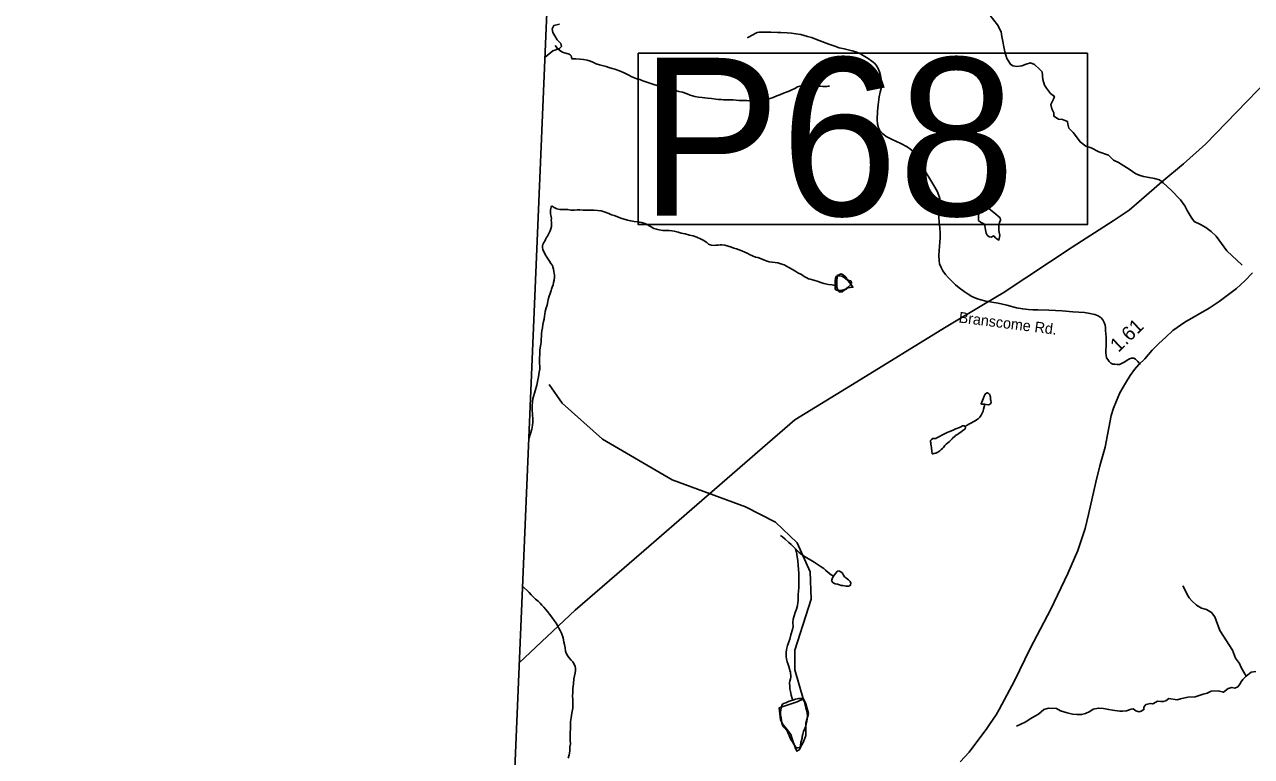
# Model space of a CAD drawing. Extents: x 1950930 to 2061844, y 904556 to 1017002.
# Drawn here: x 1954667 to 1965546, y 1005214 to 1011706 of the extents above; entities that cross this region are included whole.
import ezdxf

# ---------------------------------------------------------------- set-up
doc = ezdxf.new("R2010")
doc.units = 0
for name, color, linetype in [('Exist Boundary Political CountyLine', 7, 'Continuous'), ('Exist Hydrographic Creek Single Shore', 7, 'Continuous'), ('Exist Hydrographic Misc Water Feature', 7, 'Continuous'), ('Exist Road Non-System Type 51', 7, 'Continuous'), ('Exist Road Non-System Type 51 Label', 7, 'Continuous'), ('Exist Road Primary US Structure Standard Bridge CELL', 7, 'Continuous'), ('Exist Road Secondary Structure Pipe Number Label', 7, 'Continuous'), ('Exist Road Secondary Type 51 Attributed', 7, 'Continuous'), ('Exist Utilities Electrical Transmission Line', 7, 'Continuous')]:
    doc.layers.add(name, color=color, linetype=linetype)

msp = doc.modelspace()

# ---------------------------------------------------------------- linework, layer by layer
at = {"layer": 'Exist Boundary Political CountyLine'}
msp.add_lwpolyline([(1954667, 907078), (1956980, 962279), (1958720, 998184), (1959482, 1016167)], dxfattribs=at)
at = {"layer": 'Exist Hydrographic Creek Single Shore'}
for points in [[(1963229, 1011786), (1963293, 1011703), (1963326, 1011642), (1963334, 1011600), (1963359, 1011464), (1963377, 1011405), (1963410, 1011354), (1963430, 1011339), (1963465, 1011334), (1963509, 1011339), (1963548, 1011356), (1963588, 1011365), (1963623, 1011352), (1963667, 1011310), (1963689, 1011288), (1963697, 1011218), (1963710, 1011169), (1963730, 1011143), (1963765, 1011093), (1963799, 1011069), (1963790, 1011044), (1963766, 1010996), (1963775, 1010957), (1963794, 1010924), (1963795, 1010893), (1963836, 1010867), (1963871, 1010864), (1963915, 1010845), (1963918, 1010822), (1963926, 1010787), (1963966, 1010748), (1963995, 1010710), (1964027, 1010665), (1964076, 1010627), (1964126, 1010612), (1964192, 1010577), (1964278, 1010546), (1964322, 1010504), (1964366, 1010482), (1964463, 1010423), (1964522, 1010383), (1964559, 1010366), (1964590, 1010359), (1964638, 1010348), (1964687, 1010340), (1964731, 1010328), (1964764, 1010302), (1964834, 1010238), (1964918, 1010151), (1964955, 1010098), (1964975, 1010058), (1965010, 1009999), (1965038, 1009960), (1965093, 1009933), (1965140, 1009907), (1965190, 1009870), (1965232, 1009828), (1965329, 1009698), (1965463, 1009571)], [(1959284, 1011418), (1959351, 1011472), (1959410, 1011495), (1959428, 1011511), (1959422, 1011539), (1959389, 1011570), (1959370, 1011605), (1959350, 1011636), (1959346, 1011669), (1959361, 1011699), (1959409, 1011709)], [(1961574, 1005717), (1961498, 1005984), (1961498, 1006158), (1961641, 1006608), (1961633, 1006851), (1961517, 1007110), (1961325, 1007291), (1961059, 1007428), (1960409, 1007668), (1959793, 1008028), (1959435, 1008347), (1959319, 1008514)], [(1965500, 1005926), (1965478, 1005963), (1965454, 1006003), (1965441, 1006038), (1965403, 1006086), (1965377, 1006157), (1965265, 1006332), (1965222, 1006453), (1965192, 1006492), (1965147, 1006518), (1965103, 1006530), (1965058, 1006555), (1965017, 1006595), (1964995, 1006622), (1964975, 1006650), (1964957, 1006689), (1964938, 1006729)], [(1963463, 1005482), (1963540, 1005517), (1963591, 1005551), (1963625, 1005571), (1963658, 1005588), (1963682, 1005610), (1963706, 1005632), (1963745, 1005642), (1963816, 1005640), (1963853, 1005618), (1963913, 1005602), (1963958, 1005590), (1963997, 1005586), (1964039, 1005586), (1964074, 1005596), (1964112, 1005614), (1964141, 1005634), (1964189, 1005644), (1964234, 1005640), (1964281, 1005630), (1964315, 1005624), (1964378, 1005616), (1964403, 1005616), (1964437, 1005620), (1964480, 1005634), (1964498, 1005636), (1964520, 1005618), (1964549, 1005610), (1964569, 1005616), (1964593, 1005630), (1964593, 1005652), (1964610, 1005675), (1964650, 1005685), (1964670, 1005681), (1964697, 1005695), (1964713, 1005705), (1964743, 1005701), (1964764, 1005701), (1964788, 1005709), (1964814, 1005727), (1964887, 1005717), (1964916, 1005725), (1964983, 1005740), (1965048, 1005744), (1965117, 1005766), (1965153, 1005776), (1965188, 1005792), (1965251, 1005796), (1965297, 1005784), (1965338, 1005817), (1965372, 1005827), (1965399, 1005821), (1965425, 1005833), (1965444, 1005855), (1965454, 1005875), (1965470, 1005896), (1965500, 1005926)], [(1965500, 1005926), (1965543, 1005961), (1965586, 1005969)]]:
    msp.add_lwpolyline(points, dxfattribs=at)
at = {"layer": 'Exist Hydrographic Misc Water Feature'}
for points in [[(1959373, 1011520), (1959383, 1011506), (1959394, 1011492), (1959409, 1011478), (1959423, 1011470), (1959436, 1011462), (1959452, 1011456), (1959466, 1011452), (1959476, 1011448), (1959486, 1011446), (1959496, 1011442), (1959504, 1011438), (1959514, 1011428), (1959518, 1011418), (1959520, 1011408), (1959518, 1011402)], [(1959518, 1011402), (1959528, 1011402), (1959556, 1011402), (1959592, 1011399), (1959622, 1011395), (1959656, 1011389), (1959686, 1011381), (1959706, 1011373), (1959736, 1011359), (1959764, 1011349), (1959788, 1011343), (1959802, 1011339), (1959824, 1011333), (1959848, 1011325), (1959876, 1011317), (1959902, 1011309), (1959934, 1011299), (1959958, 1011289), (1959990, 1011275), (1960018, 1011261), (1960052, 1011243), (1960076, 1011232), (1960102, 1011222), (1960122, 1011218), (1960148, 1011208), (1960220, 1011182), (1960248, 1011174), (1960296, 1011160), (1960324, 1011150), (1960354, 1011138), (1960382, 1011130), (1960408, 1011124), (1960440, 1011120), (1960468, 1011112), (1960500, 1011106), (1960542, 1011092), (1960570, 1011081), (1960610, 1011069), (1960644, 1011061), (1960676, 1011059), (1960724, 1011053), (1960758, 1011049), (1960796, 1011043), (1960820, 1011041), (1960846, 1011041), (1960866, 1011039), (1960890, 1011039), (1960922, 1011037), (1960950, 1011037), (1960976, 1011035), (1961002, 1011033), (1961032, 1011031), (1961072, 1011031), (1961090, 1011030), (1961122, 1011032), (1961142, 1011032), (1961214, 1011032), (1961240, 1011036), (1961268, 1011046), (1961304, 1011060), (1961336, 1011074), (1961364, 1011084), (1961396, 1011096), (1961430, 1011108), (1961452, 1011118), (1961470, 1011128), (1961496, 1011140), (1961520, 1011154), (1961540, 1011160), (1961568, 1011164), (1961600, 1011162), (1961632, 1011161), (1961656, 1011159), (1961686, 1011159), (1961708, 1011159), (1961726, 1011159), (1961744, 1011157), (1961760, 1011157), (1961780, 1011157), (1961792, 1011159), (1961804, 1011159)], [(1959340, 1010096), (1959336, 1010086), (1959332, 1010064), (1959330, 1010046), (1959330, 1010028), (1959336, 1010002), (1959338, 1009984), (1959337, 1009970), (1959340, 1009954), (1959340, 1009938), (1959340, 1009914), (1959335, 1009894), (1959327, 1009876), (1959317, 1009854), (1959303, 1009830), (1959295, 1009816), (1959285, 1009800), (1959279, 1009786), (1959271, 1009774), (1959263, 1009756), (1959259, 1009744), (1959259, 1009728), (1959263, 1009710), (1959269, 1009696), (1959273, 1009686), (1959283, 1009666), (1959297, 1009644), (1959311, 1009624), (1959321, 1009608), (1959335, 1009588), (1959347, 1009568), (1959351, 1009556), (1959357, 1009536), (1959359, 1009515), (1959363, 1009497), (1959365, 1009485), (1959365, 1009465), (1959363, 1009440), (1959357, 1009417), (1959353, 1009396), (1959346, 1009377), (1959340, 1009359), (1959336, 1009347), (1959328, 1009320), (1959320, 1009298), (1959310, 1009268), (1959306, 1009250), (1959300, 1009218), (1959292, 1009192), (1959284, 1009162), (1959280, 1009136), (1959278, 1009118), (1959274, 1009094), (1959268, 1009072), (1959264, 1009046), (1959260, 1009016), (1959254, 1008988), (1959252, 1008964), (1959250, 1008942), (1959249, 1008914), (1959248, 1008888), (1959245, 1008872), (1959243, 1008856), (1959237, 1008818), (1959235, 1008792), (1959233, 1008738), (1959233, 1008702), (1959235, 1008672), (1959235, 1008650), (1959231, 1008622), (1959223, 1008582), (1959217, 1008554), (1959211, 1008522)], [(1959340, 1010096), (1959344, 1010096), (1959364, 1010084), (1959388, 1010072), (1959412, 1010066), (1959428, 1010065), (1959454, 1010067), (1959484, 1010065), (1959510, 1010061), (1959542, 1010061), (1959568, 1010063), (1959592, 1010063), (1959620, 1010061), (1959646, 1010059), (1959676, 1010059), (1959714, 1010059), (1959746, 1010057), (1959780, 1010053), (1959814, 1010043), (1959848, 1010029), (1959872, 1010019), (1959894, 1010011), (1959920, 1010002), (1959954, 1009990), (1959984, 1009980), (1960014, 1009970), (1960042, 1009964), (1960072, 1009960), (1960102, 1009956), (1960118, 1009954), (1960140, 1009950), (1960168, 1009942), (1960188, 1009932), (1960206, 1009922), (1960224, 1009912), (1960248, 1009898), (1960270, 1009890), (1960294, 1009884), (1960326, 1009880), (1960352, 1009878), (1960382, 1009878), (1960406, 1009876), (1960428, 1009874), (1960452, 1009867), (1960462, 1009865), (1960489, 1009857), (1960526, 1009849), (1960563, 1009839), (1960595, 1009831), (1960629, 1009819), (1960666, 1009803), (1960685, 1009793), (1960716, 1009773), (1960723, 1009767), (1960733, 1009759), (1960747, 1009751), (1960757, 1009749), (1960785, 1009747), (1960797, 1009749), (1960817, 1009749), (1960835, 1009751), (1960851, 1009751), (1960877, 1009749), (1960907, 1009741), (1960935, 1009731), (1960957, 1009722), (1960980, 1009716), (1961004, 1009708), (1961027, 1009700), (1961055, 1009688), (1961073, 1009678), (1961095, 1009666), (1961123, 1009654), (1961147, 1009644), (1961169, 1009640), (1961193, 1009632), (1961227, 1009616), (1961243, 1009610), (1961269, 1009602), (1961295, 1009598), (1961323, 1009596), (1961347, 1009592), (1961365, 1009588), (1961383, 1009582), (1961403, 1009574), (1961443, 1009552), (1961483, 1009531), (1961505, 1009517), (1961525, 1009505), (1961555, 1009489), (1961581, 1009471), (1961603, 1009459), (1961617, 1009451), (1961633, 1009447), (1961667, 1009439), (1961705, 1009427), (1961729, 1009417), (1961755, 1009409), (1961797, 1009401), (1961827, 1009397)], [(1961855, 1009391), (1961855, 1009377), (1961855, 1009363), (1961861, 1009353), (1961865, 1009351), (1961869, 1009349), (1961877, 1009347), (1961893, 1009347), (1961903, 1009347), (1961913, 1009349), (1961923, 1009351), (1961937, 1009355), (1961945, 1009356), (1961951, 1009360), (1961957, 1009368), (1961969, 1009376), (1961981, 1009388), (1961991, 1009398), (1961995, 1009406), (1961999, 1009410), (1961999, 1009416), (1961997, 1009424), (1961993, 1009432), (1961983, 1009434), (1961973, 1009438), (1961963, 1009441), (1961953, 1009445), (1961949, 1009449), (1961937, 1009459), (1961927, 1009467), (1961913, 1009473), (1961895, 1009477), (1961879, 1009477), (1961871, 1009475), (1961863, 1009471), (1961857, 1009455), (1961855, 1009433), (1961855, 1009411), (1961855, 1009397), (1961855, 1009391)], [(1961827, 1009397), (1961851, 1009391), (1961855, 1009391)], [(1959211, 1008522), (1959209, 1008508), (1959201, 1008478), (1959189, 1008436), (1959179, 1008406), (1959175, 1008390), (1959171, 1008356), (1959168, 1008326), (1959168, 1008288), (1959172, 1008248), (1959174, 1008206), (1959174, 1008178), (1959172, 1008152), (1959164, 1008118), (1959138, 1008032)], [(1963181, 1008338), (1963171, 1008338), (1963163, 1008340), (1963155, 1008340), (1963149, 1008342), (1963149, 1008346), (1963155, 1008358), (1963161, 1008372), (1963167, 1008386), (1963177, 1008410), (1963183, 1008422), (1963189, 1008432), (1963196, 1008436), (1963201, 1008438), (1963205, 1008438), (1963211, 1008436), (1963217, 1008432), (1963221, 1008428), (1963225, 1008424), (1963229, 1008410), (1963231, 1008402), (1963231, 1008396), (1963233, 1008388), (1963233, 1008384), (1963233, 1008380), (1963235, 1008370), (1963237, 1008354), (1963235, 1008348), (1963231, 1008342), (1963227, 1008338), (1963223, 1008336), (1963215, 1008334), (1963195, 1008336), (1963181, 1008338)], [(1963181, 1008338), (1963179, 1008324), (1963177, 1008314), (1963171, 1008294), (1963167, 1008278), (1963159, 1008260), (1963149, 1008242), (1963137, 1008224), (1963123, 1008210), (1963109, 1008200), (1963097, 1008192), (1963079, 1008182), (1963065, 1008174), (1963041, 1008162), (1963025, 1008152), (1963007, 1008140)], [(1963007, 1008140), (1963009, 1008128), (1963003, 1008118), (1962987, 1008104), (1962973, 1008094), (1962961, 1008086), (1962955, 1008082), (1962951, 1008080), (1962934, 1008068), (1962923, 1008060), (1962913, 1008050), (1962902, 1008042), (1962891, 1008031), (1962881, 1008020), (1962868, 1008008), (1962855, 1007997), (1962840, 1007983), (1962828, 1007971), (1962815, 1007955), (1962806, 1007947), (1962796, 1007937), (1962782, 1007925), (1962766, 1007913), (1962758, 1007909), (1962748, 1007905), (1962740, 1007903), (1962730, 1007901), (1962720, 1007899), (1962714, 1007899)], [(1962756, 1008039), (1962785, 1008055), (1962796, 1008061), (1962812, 1008069), (1962831, 1008079), (1962849, 1008089), (1962863, 1008093), (1962885, 1008102), (1962907, 1008112), (1962917, 1008116), (1962933, 1008122), (1962947, 1008128), (1962957, 1008132), (1962969, 1008138), (1962983, 1008146), (1962995, 1008146), (1963001, 1008146), (1963007, 1008140)], [(1962712, 1007927), (1962710, 1007943), (1962709, 1007955), (1962706, 1007969), (1962704, 1007985), (1962702, 1007997), (1962701, 1008005), (1962701, 1008013), (1962701, 1008017), (1962710, 1008027), (1962722, 1008033), (1962735, 1008035), (1962748, 1008035), (1962756, 1008039)], [(1962714, 1007899), (1962712, 1007923), (1962712, 1007927)], [(1961371, 1007175), (1961389, 1007163), (1961411, 1007143), (1961443, 1007113), (1961464, 1007093), (1961490, 1007067), (1961504, 1007055)], [(1961504, 1007055), (1961512, 1007025), (1961518, 1006985), (1961524, 1006951), (1961528, 1006905), (1961530, 1006877), (1961532, 1006835), (1961532, 1006791), (1961534, 1006751), (1961532, 1006709), (1961530, 1006681), (1961526, 1006651), (1961526, 1006629), (1961526, 1006597), (1961524, 1006577), (1961521, 1006553), (1961513, 1006521), (1961501, 1006491), (1961491, 1006463), (1961483, 1006431), (1961479, 1006403), (1961481, 1006367), (1961477, 1006339), (1961463, 1006293), (1961453, 1006255), (1961445, 1006231), (1961439, 1006213), (1961433, 1006199), (1961423, 1006163), (1961421, 1006137), (1961421, 1006099), (1961423, 1006081), (1961428, 1006053), (1961438, 1006029), (1961443, 1006013), (1961451, 1005991), (1961454, 1005977), (1961458, 1005963), (1961460, 1005949), (1961462, 1005935), (1961462, 1005917), (1961458, 1005903), (1961452, 1005881), (1961450, 1005871), (1961452, 1005831), (1961454, 1005813), (1961460, 1005789), (1961466, 1005757), (1961474, 1005729), (1961478, 1005715)], [(1961504, 1007055), (1961510, 1007049), (1961534, 1007027), (1961566, 1006999), (1961604, 1006975), (1961638, 1006955), (1961668, 1006937), (1961694, 1006921), (1961730, 1006896), (1961754, 1006880), (1961770, 1006868), (1961792, 1006846), (1961818, 1006824), (1961840, 1006812)], [(1961840, 1006812), (1961838, 1006808), (1961832, 1006798), (1961824, 1006782), (1961822, 1006774), (1961824, 1006768), (1961834, 1006756), (1961844, 1006750), (1961856, 1006746), (1961874, 1006742), (1961894, 1006736), (1961908, 1006732), (1961922, 1006730), (1961936, 1006728), (1961948, 1006726), (1961962, 1006724), (1961968, 1006724), (1961974, 1006724), (1961984, 1006728), (1961990, 1006736), (1961994, 1006752), (1961988, 1006766), (1961972, 1006782), (1961960, 1006790), (1961948, 1006798), (1961942, 1006804), (1961938, 1006808), (1961928, 1006822), (1961922, 1006834), (1961916, 1006844), (1961906, 1006852), (1961894, 1006858), (1961878, 1006860), (1961872, 1006856), (1961858, 1006838), (1961848, 1006824), (1961840, 1006812)], [(1959082, 1006725), (1959141, 1006669), (1959159, 1006649), (1959175, 1006633), (1959199, 1006609), (1959221, 1006591), (1959239, 1006573), (1959255, 1006557), (1959271, 1006539), (1959287, 1006521), (1959303, 1006501), (1959323, 1006477), (1959343, 1006449), (1959363, 1006419), (1959381, 1006397), (1959393, 1006375), (1959405, 1006351), (1959417, 1006331), (1959429, 1006307), (1959443, 1006267), (1959450, 1006227), (1959456, 1006207), (1959460, 1006179), (1959464, 1006147), (1959470, 1006131), (1959480, 1006109), (1959494, 1006091), (1959514, 1006069), (1959530, 1006053), (1959544, 1006028), (1959550, 1006012), (1959552, 1005996), (1959552, 1005976), (1959548, 1005957), (1959538, 1005902), (1959534, 1005858), (1959530, 1005816), (1959528, 1005783), (1959525, 1005752), (1959528, 1005716), (1959529, 1005681), (1959528, 1005642), (1959521, 1005598), (1959515, 1005558), (1959509, 1005522), (1959507, 1005490), (1959507, 1005458), (1959505, 1005428), (1959505, 1005394), (1959505, 1005360), (1959507, 1005326), (1959503, 1005300), (1959501, 1005260), (1959495, 1005230), (1959487, 1005200)], [(1961478, 1005715), (1961458, 1005707), (1961446, 1005705), (1961424, 1005693), (1961416, 1005689), (1961398, 1005683), (1961386, 1005675), (1961378, 1005653), (1961374, 1005629), (1961370, 1005603), (1961370, 1005577), (1961376, 1005557), (1961380, 1005533), (1961381, 1005511), (1961386, 1005497), (1961391, 1005487), (1961403, 1005471), (1961415, 1005461), (1961429, 1005441), (1961439, 1005417), (1961447, 1005399), (1961453, 1005381), (1961463, 1005365), (1961475, 1005345), (1961485, 1005327), (1961493, 1005313), (1961499, 1005307), (1961505, 1005301), (1961515, 1005291), (1961519, 1005291), (1961525, 1005291)], [(1961525, 1005291), (1961537, 1005293), (1961543, 1005301), (1961547, 1005314), (1961551, 1005337), (1961555, 1005355), (1961561, 1005377), (1961563, 1005391), (1961569, 1005413), (1961575, 1005435), (1961595, 1005482), (1961599, 1005500), (1961603, 1005523), (1961606, 1005548), (1961608, 1005576), (1961606, 1005600), (1961602, 1005624), (1961596, 1005647), (1961590, 1005669), (1961586, 1005685), (1961582, 1005696), (1961574, 1005713), (1961570, 1005721), (1961562, 1005727), (1961530, 1005727), (1961518, 1005725), (1961502, 1005721), (1961478, 1005715)]]:
    msp.add_lwpolyline(points, dxfattribs=at)
for points in [[(1963167, 1010096), (1963138, 1010061), (1963125, 1010008), (1963127, 1009969), (1963142, 1009953), (1963173, 1009938), (1963182, 1009922), (1963189, 1009885), (1963193, 1009857), (1963202, 1009839), (1963220, 1009823), (1963239, 1009819), (1963261, 1009832), (1963277, 1009813), (1963290, 1009801), (1963307, 1009795), (1963316, 1009834), (1963307, 1009879), (1963307, 1009924), (1963312, 1009951), (1963321, 1009971), (1963318, 1009991), (1963261, 1010039), (1963219, 1010072), (1963189, 1010094)], [(1961872, 1009479), (1961869, 1009417), (1961870, 1009376), (1961880, 1009343), (1961889, 1009334), (1961918, 1009336), (1961940, 1009356), (1961968, 1009371), (1961988, 1009373), (1962012, 1009376), (1962001, 1009393), (1961982, 1009419), (1961962, 1009444), (1961949, 1009466), (1961925, 1009485), (1961909, 1009494)], [(1961357, 1005647), (1961518, 1005698), (1961573, 1005724), (1961595, 1005680), (1961617, 1005595), (1961595, 1005511), (1961595, 1005448), (1961595, 1005401), (1961573, 1005345), (1961558, 1005316), (1961536, 1005272), (1961514, 1005261), (1961500, 1005294), (1961474, 1005371), (1961463, 1005408), (1961426, 1005456), (1961393, 1005496), (1961371, 1005540)]]:
    msp.add_lwpolyline(points, close=True, dxfattribs=at)
at = {"layer": 'Exist Road Non-System Type 51'}
for points in [[(1962249, 1011286), (1962234, 1011322), (1962218, 1011347), (1962204, 1011363), (1962180, 1011381), (1962148, 1011406), (1962102, 1011432), (1962079, 1011446), (1962058, 1011456), (1962037, 1011464), (1962006, 1011474), (1961935, 1011492), (1961890, 1011500), (1961851, 1011513), (1961800, 1011533), (1961714, 1011564), (1961645, 1011591), (1961609, 1011601), (1961550, 1011617), (1961505, 1011625), (1961467, 1011630), (1961429, 1011633), (1961374, 1011635), (1961342, 1011636), (1961285, 1011637), (1961230, 1011639), (1961180, 1011638), (1961164, 1011634), (1961144, 1011626), (1961124, 1011615), (1961079, 1011591), (1961078, 1011590), (1961079, 1011590)], [(1964558, 1008692), (1964537, 1008718), (1964519, 1008739), (1964502, 1008747), (1964483, 1008748), (1964464, 1008742), (1964445, 1008730), (1964422, 1008715), (1964395, 1008700), (1964376, 1008692), (1964356, 1008692), (1964334, 1008693), (1964317, 1008695), (1964300, 1008704), (1964283, 1008718), (1964272, 1008734), (1964262, 1008750), (1964257, 1008773), (1964254, 1008791), (1964254, 1008816), (1964257, 1008857), (1964258, 1008895), (1964258, 1008934), (1964256, 1008963), (1964253, 1008993), (1964251, 1009020), (1964249, 1009040), (1964239, 1009064), (1964227, 1009087), (1964214, 1009104), (1964187, 1009121), (1964156, 1009135), (1964113, 1009144), (1964066, 1009151), (1963961, 1009159), (1963868, 1009166), (1963749, 1009172), (1963651, 1009176), (1963607, 1009177), (1963565, 1009180), (1963518, 1009184), (1963462, 1009194), (1963376, 1009216), (1963299, 1009236), (1963243, 1009244), (1963190, 1009252), (1963146, 1009263), (1963108, 1009276), (1963068, 1009295), (1963035, 1009315), (1962999, 1009337), (1962955, 1009372), (1962923, 1009398), (1962895, 1009424), (1962861, 1009458), (1962832, 1009490), (1962810, 1009522), (1962794, 1009551), (1962781, 1009583), (1962777, 1009612), (1962774, 1009658), (1962781, 1009739), (1962784, 1009775), (1962786, 1009813), (1962785, 1009857), (1962782, 1009904), (1962776, 1009952), (1962774, 1009995), (1962776, 1010053), (1962779, 1010090), (1962783, 1010130), (1962782, 1010162), (1962775, 1010190), (1962759, 1010228), (1962730, 1010279), (1962627, 1010451), (1962605, 1010488), (1962582, 1010529), (1962565, 1010557), (1962549, 1010578), (1962525, 1010598), (1962493, 1010621), (1962436, 1010651), (1962360, 1010687), (1962307, 1010714), (1962274, 1010740), (1962252, 1010765), (1962238, 1010791), (1962231, 1010822), (1962227, 1010865), (1962231, 1010939), (1962236, 1010995), (1962246, 1011064), (1962255, 1011107), (1962262, 1011138), (1962264, 1011165), (1962264, 1011197), (1962264, 1011222), (1962257, 1011255), (1962249, 1011286)]]:
    msp.add_lwpolyline(points, dxfattribs=at)
at = {"layer": 'Exist Road Secondary Structure Pipe Number Label'}
msp.add_lwpolyline([(1960109, 1011452), (1964091, 1011452), (1964091, 1009932), (1960109, 1009932)], close=True, dxfattribs=at)
at = {"layer": 'Exist Road Secondary Type 51 Attributed'}
msp.add_lwpolyline([(1962962, 1005167), (1963044, 1005251), (1963200, 1005462), (1963230, 1005508), (1963282, 1005584), (1963308, 1005630), (1963446, 1005885), (1963584, 1006173), (1963767, 1006520), (1963917, 1006836), (1964007, 1007041), (1964071, 1007235), (1964101, 1007359), (1964167, 1007648), (1964201, 1007791), (1964249, 1007959), (1964303, 1008238), (1964323, 1008302), (1964348, 1008369), (1964380, 1008439), (1964428, 1008525), (1964470, 1008593), (1964508, 1008645), (1964547, 1008692), (1964601, 1008740), (1964666, 1008819), (1964725, 1008878), (1964786, 1008932), (1964850, 1008993), (1964956, 1009067), (1965170, 1009190), (1965259, 1009251), (1965412, 1009364), (1965488, 1009432), (1965555, 1009503)], dxfattribs=at)
at = {"layer": 'Exist Utilities Electrical Transmission Line'}
msp.add_line((1963200, 1009240), (1963343, 1009326), dxfattribs=at)
for points in [[(1966687, 1011860), (1965970, 1011503), (1965138, 1010644), (1964942, 1010471), (1964751, 1010311), (1964571, 1010154), (1964461, 1010060), (1964321, 1009964), (1963956, 1009731), (1963343, 1009326)], [(1960158, 1007039), (1960472, 1007310), (1961211, 1007951), (1961496, 1008201), (1962046, 1008536), (1962825, 1009015), (1963200, 1009240)], [(1959053, 1006046), (1959550, 1006513), (1960158, 1007039)]]:
    msp.add_lwpolyline(points, dxfattribs=at)

# ---------------------------------------------------------------- texts
at = {"layer": 'Exist Road Non-System Type 51 Label'}
msp.add_text('Branscome Rd.', height=95, rotation=352.7897, dxfattribs=at).set_placement((1962946, 1009064))
at = {"layer": 'Exist Road Primary US Structure Standard Bridge CELL'}
msp.add_text('1.61', height=125, rotation=44.0175, dxfattribs=at).set_placement((1964366, 1008793))
at = {"layer": 'Exist Road Secondary Structure Pipe Number Label'}
msp.add_text('P68', height=1400, dxfattribs=at).set_placement((1960122, 1010011))

doc.saveas('drawing.dxf')
